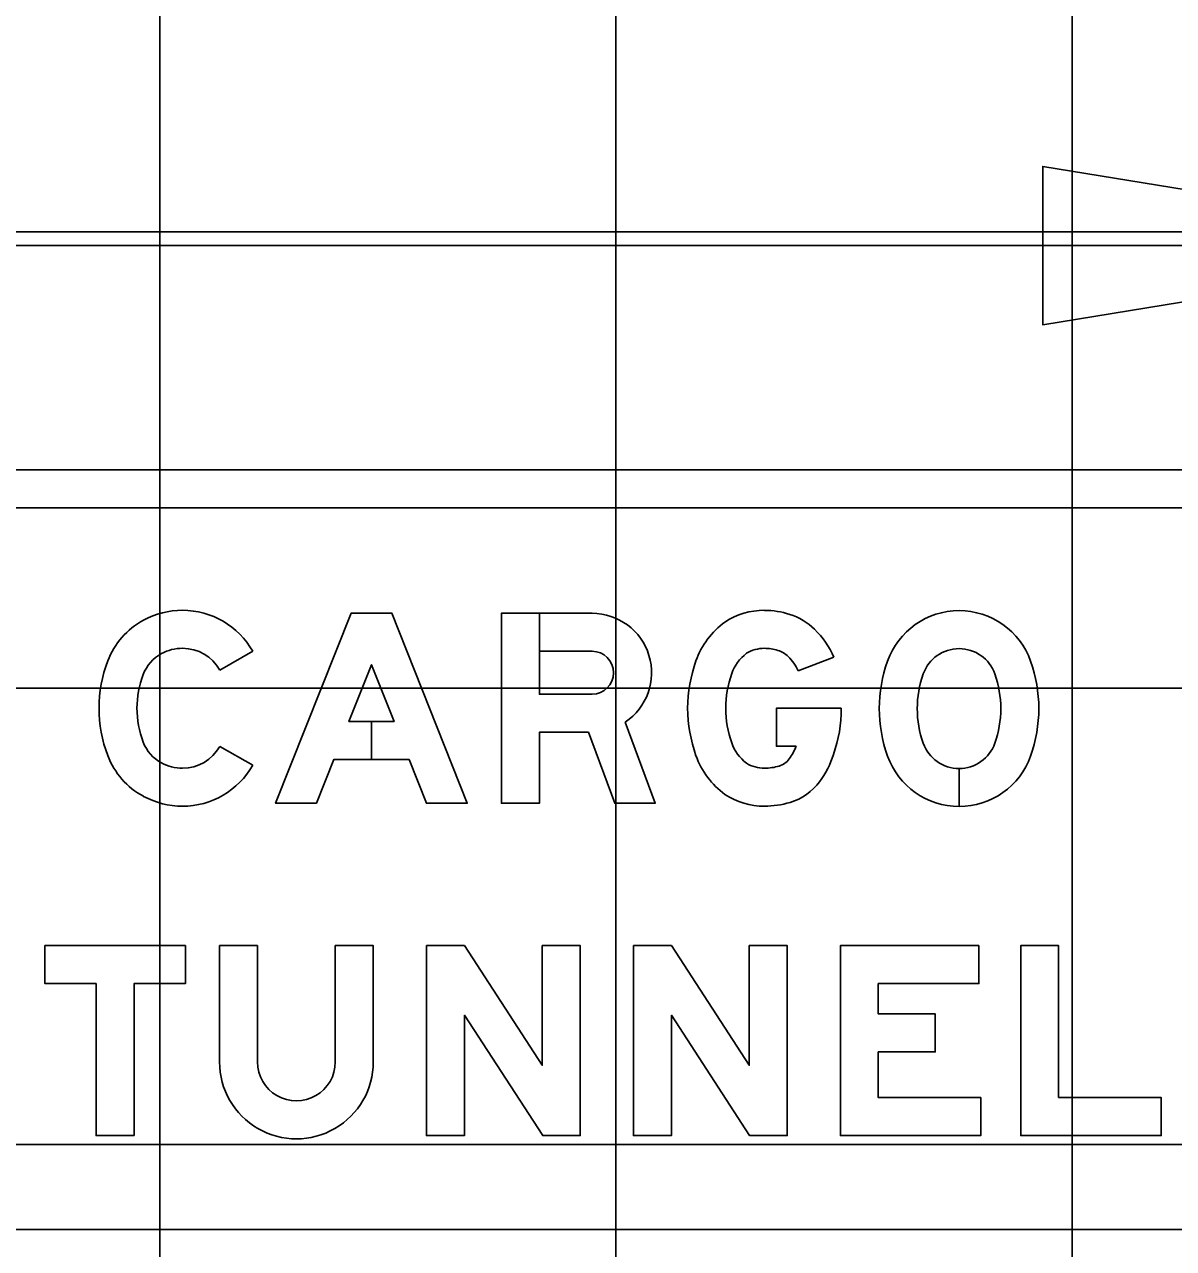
# Model space of a CAD drawing. Extents: x 1797809 to 2198143, y 249608 to 1237864.
# Drawn here: x 2195078.27 to 2195083.31, y 1237182.65 to 1237188.02 of the extents above; entities that cross this region are included whole.
import ezdxf

# ---------------------------------------------------------------- set-up
doc = ezdxf.new("R2010")
doc.units = 0
for name, color, linetype in [('GSBWFILL', 7, 'Continuous'), ('GSCOLORFILL', 7, 'Continuous'), ('GSDIMS', 7, 'Continuous'), ('GSOUTLINE', 7, 'Continuous'), ('GSSHT', 7, 'Continuous')]:
    doc.layers.add(name, color=color, linetype=linetype)

msp = doc.modelspace()

# ---------------------------------------------------------------- linework, layer by layer
at = {"layer": 'GSBWFILL'}
for p, q in [((2195082.365, 1237184.5872), (2195082.365, 1237184.7537)), ((2195082.365, 1237184.7537), (2195082.365, 1237184.5872))]:
    msp.add_line(p, q, dxfattribs=at)
for points in [[(2195079.7884, 1237184.9597), (2195079.7884, 1237184.7932), (2195079.6232, 1237184.7932), (2195079.5471, 1237184.6018), (2195079.368, 1237184.6018), (2195079.6988, 1237185.4343), (2195079.878, 1237185.4343), (2195080.2088, 1237184.6018), (2195080.0296, 1237184.6018), (2195079.9535, 1237184.7932), (2195079.7884, 1237184.7932), (2195079.7884, 1237184.9597), (2195079.8874, 1237184.9597), (2195079.7884, 1237185.2088), (2195079.6894, 1237184.9597)], [(2195078.7476, 1237183.1449), (2195078.5811, 1237183.1449), (2195078.5811, 1237183.8109), (2195078.3563, 1237183.8109), (2195078.3563, 1237183.9774), (2195078.9723, 1237183.9774), (2195078.9723, 1237183.8109), (2195078.7476, 1237183.8109)], [(2195080.0296, 1237183.9774), (2195080.1961, 1237183.9774), (2195080.5374, 1237183.453), (2195080.5374, 1237183.9774), (2195080.7039, 1237183.9774), (2195080.7039, 1237183.1449), (2195080.5393, 1237183.1449), (2195080.1961, 1237183.6722), (2195080.1961, 1237183.1449), (2195080.0296, 1237183.1449)], [(2195080.937, 1237183.9774), (2195081.1035, 1237183.9774), (2195081.4449, 1237183.453), (2195081.4449, 1237183.9774), (2195081.6114, 1237183.9774), (2195081.6114, 1237183.1449), (2195081.4467, 1237183.1449), (2195081.1035, 1237183.6722), (2195081.1035, 1237183.1449), (2195080.937, 1237183.1449)], [(2195082.4522, 1237183.9774), (2195082.4522, 1237183.8109), (2195082.011, 1237183.8109), (2195082.011, 1237183.6777), (2195082.2607, 1237183.6777), (2195082.2607, 1237183.5112), (2195082.011, 1237183.5112), (2195082.011, 1237183.3114), (2195082.4605, 1237183.3114), (2195082.4605, 1237183.1449), (2195081.8445, 1237183.1449), (2195081.8445, 1237183.9774)], [(2195082.8018, 1237183.3114), (2195083.2514, 1237183.3114), (2195083.2514, 1237183.1449), (2195082.6353, 1237183.1449), (2195082.6353, 1237183.9774), (2195082.8018, 1237183.9774)]]:
    msp.add_lwpolyline(points, close=True, dxfattribs=at)
for points in [[(2195080.9009, 1237184.9569), (2195081.033, 1237184.6018), (2195080.8553, 1237184.6018), (2195080.7396, 1237184.9129), (2195080.5251, 1237184.9129), (2195080.5251, 1237184.6018), (2195080.3586, 1237184.6018), (2195080.3586, 1237185.4343), (2195080.5251, 1237185.4343), (2195080.5251, 1237185.0794)], [(2195080.7559, 1237185.2678), (2195080.5252, 1237185.2678), (2195080.5252, 1237185.4343), (2195080.7559, 1237185.4343)], [(2195079.2681, 1237185.2677), (2195079.1232, 1237185.1856)], [(2195081.8158, 1237185.2414), (2195081.66, 1237185.182)], [(2195080.5251, 1237185.0794), (2195080.7559, 1237185.0794)], [(2195081.6506, 1237184.8515), (2195081.564, 1237184.8515), (2195081.564, 1237185.018), (2195081.8488, 1237185.018)], [(2195079.1232, 1237184.8504), (2195079.2681, 1237184.7684)], [(2195079.1222, 1237183.4675), (2195079.1222, 1237183.9774), (2195079.2887, 1237183.9774), (2195079.2887, 1237183.4675)], [(2195079.63, 1237183.4675), (2195079.63, 1237183.9774), (2195079.7965, 1237183.9774), (2195079.7965, 1237183.4675)]]:
    msp.add_lwpolyline(points, dxfattribs=at)
for centre, radius, start, end in [((2195078.9597, 1237185.0876), 0.3598, 90, 118.3757), ((2195078.9597, 1237185.0929), 0.3545, 29.5433, 90), ((2195080.7559, 1237185.1736), 0.2607, 303.7836, 90), ((2195081.5116, 1237185.1285), 0.3189, 89.9863, 122.9545), ((2195081.5117, 1237185.0895), 0.3578, 71.9486, 90), ((2195081.5348, 1237185.1606), 0.2831, 45.9845, 71.9486), ((2195082.365, 1237185.1129), 0.333, 19.6063, 160.3937), ((2195078.9509, 1237185.1038), 0.3413, 118.3757, 159.0883), ((2195081.5531, 1237185.104), 0.3627, 126.3444, 160.3591), ((2195081.4728, 1237185.0964), 0.3724, 22.9133, 45.9845), ((2195078.9597, 1237185.0876), 0.1933, 90, 118.3757), ((2195078.9597, 1237185.0929), 0.188, 29.5433, 90), ((2195081.5116, 1237185.1284), 0.1524, 89.9788, 121.1507), ((2195081.5117, 1237185.0895), 0.1913, 71.9486, 90), ((2195081.5348, 1237185.1606), 0.1166, 45.9845, 71.9486), ((2195082.365, 1237185.1129), 0.1665, 19.6063, 160.3937), ((2195079.1755, 1237185.018), 0.5818, 159.0883, 200.9117), ((2195078.9509, 1237185.1038), 0.1748, 118.3757, 159.0883), ((2195080.7559, 1237185.1736), 0.0942, 270, 90), ((2195081.8325, 1237185.0081), 0.6581, 160.6764, 179.1367), ((2195081.5531, 1237185.104), 0.1962, 127.8288, 160.3591), ((2195081.4728, 1237185.0964), 0.2059, 24.5803, 45.9845), ((2195082.6355, 1237185.0166), 0.6202, 160.3938, 199.6063), ((2195082.0945, 1237185.0166), 0.6202, 340.3938, 19.6063), ((2195079.1755, 1237185.018), 0.4153, 159.0883, 200.9117), ((2195081.7954, 1237185.0178), 0.4534, 160.4001, 179.9827), ((2195082.6355, 1237185.0166), 0.4537, 160.3937, 199.6063), ((2195082.0945, 1237185.0166), 0.4537, 340.3937, 19.6062), ((2195081.8325, 1237185.0279), 0.6581, 180.8633, 199.3236), ((2195081.7953, 1237185.0182), 0.4533, 180.0324, 199.615), ((2195081.2396, 1237185.018), 0.6092, 340.6055, 360), ((2195078.9509, 1237184.9322), 0.1748, 200.9117, 241.6243), ((2195078.9597, 1237184.9431), 0.188, 270, 330.4567), ((2195081.5529, 1237184.932), 0.196, 199.6557, 232.1859), ((2195081.4387, 1237184.9309), 0.2263, 323.2822, 339.4603), ((2195082.365, 1237184.9202), 0.1665, 199.6063, 270), ((2195082.365, 1237184.9202), 0.1665, 270.0143, 340.3938), ((2195078.9509, 1237184.9322), 0.3413, 200.9117, 241.6243), ((2195081.5531, 1237184.9321), 0.3627, 199.6409, 233.6556), ((2195081.5511, 1237184.8471), 0.0861, 286.838, 323.2822), ((2195081.4387, 1237184.9309), 0.3928, 323.2822, 342.9466), ((2195082.365, 1237184.9202), 0.333, 199.6063, 270), ((2195082.365, 1237184.9202), 0.333, 270.0072, 340.3937), ((2195078.9597, 1237184.9484), 0.1933, 241.6243, 270), ((2195078.9597, 1237184.9431), 0.3545, 270, 330.4567), ((2195081.5116, 1237184.9075), 0.1524, 238.8418, 270.0137), ((2195081.5116, 1237184.9776), 0.2224, 269.9949, 286.8329), ((2195081.5511, 1237184.8471), 0.2526, 286.838, 323.2822), ((2195078.9597, 1237184.9484), 0.3598, 241.6243, 270), ((2195081.5116, 1237184.9075), 0.3189, 237.0455, 270.0137), ((2195081.5117, 1237184.9775), 0.3888, 270, 286.838)]:
    msp.add_arc(centre, radius, start, end, dxfattribs=at)
for major_axis in [(0, 0.3372), (0, 0.1707)]:
    msp.add_ellipse((2195079.4593, 1237183.4675), major_axis=major_axis, ratio=0.999998, start_param=1.570796, end_param=4.712389, dxfattribs=at)
at = {"layer": 'GSCOLORFILL'}
for p, q in [((2195084.3608, 1237186.0628), (2195068.8763, 1237186.0628)), ((2195068.8763, 1237185.8963), (2195084.3608, 1237185.8963)), ((2195082.365, 1237184.5872), (2195082.365, 1237184.7537)), ((2195082.365, 1237184.7537), (2195082.365, 1237184.5872)), ((2195084.3608, 1237182.7328), (2195068.878, 1237182.7328))]:
    msp.add_line(p, q, dxfattribs=at)
for points in [[(2195079.7884, 1237184.9597), (2195079.7884, 1237184.7932), (2195079.6232, 1237184.7932), (2195079.5471, 1237184.6018), (2195079.368, 1237184.6018), (2195079.6988, 1237185.4343), (2195079.878, 1237185.4343), (2195080.2088, 1237184.6018), (2195080.0296, 1237184.6018), (2195079.9535, 1237184.7932), (2195079.7884, 1237184.7932), (2195079.7884, 1237184.9597), (2195079.8874, 1237184.9597), (2195079.7884, 1237185.2088), (2195079.6894, 1237184.9597)], [(2195078.7476, 1237183.1449), (2195078.5811, 1237183.1449), (2195078.5811, 1237183.8109), (2195078.3563, 1237183.8109), (2195078.3563, 1237183.9774), (2195078.9723, 1237183.9774), (2195078.9723, 1237183.8109), (2195078.7476, 1237183.8109)], [(2195080.0296, 1237183.9774), (2195080.1961, 1237183.9774), (2195080.5374, 1237183.453), (2195080.5374, 1237183.9774), (2195080.7039, 1237183.9774), (2195080.7039, 1237183.1449), (2195080.5393, 1237183.1449), (2195080.1961, 1237183.6722), (2195080.1961, 1237183.1449), (2195080.0296, 1237183.1449)], [(2195080.937, 1237183.9774), (2195081.1035, 1237183.9774), (2195081.4449, 1237183.453), (2195081.4449, 1237183.9774), (2195081.6114, 1237183.9774), (2195081.6114, 1237183.1449), (2195081.4467, 1237183.1449), (2195081.1035, 1237183.6722), (2195081.1035, 1237183.1449), (2195080.937, 1237183.1449)], [(2195082.4522, 1237183.9774), (2195082.4522, 1237183.8109), (2195082.011, 1237183.8109), (2195082.011, 1237183.6777), (2195082.2607, 1237183.6777), (2195082.2607, 1237183.5112), (2195082.011, 1237183.5112), (2195082.011, 1237183.3114), (2195082.4605, 1237183.3114), (2195082.4605, 1237183.1449), (2195081.8445, 1237183.1449), (2195081.8445, 1237183.9774)], [(2195082.8018, 1237183.3114), (2195083.2514, 1237183.3114), (2195083.2514, 1237183.1449), (2195082.6353, 1237183.1449), (2195082.6353, 1237183.9774), (2195082.8018, 1237183.9774)]]:
    msp.add_lwpolyline(points, close=True, dxfattribs=at)
for points in [[(2195080.9009, 1237184.9569), (2195081.033, 1237184.6018), (2195080.8553, 1237184.6018), (2195080.7396, 1237184.9129), (2195080.5251, 1237184.9129), (2195080.5251, 1237184.6018), (2195080.3586, 1237184.6018), (2195080.3586, 1237185.4343), (2195080.5251, 1237185.4343), (2195080.5251, 1237185.0794)], [(2195080.7559, 1237185.2678), (2195080.5252, 1237185.2678), (2195080.5252, 1237185.4343), (2195080.7559, 1237185.4343)], [(2195079.2681, 1237185.2677), (2195079.1232, 1237185.1856)], [(2195081.8158, 1237185.2414), (2195081.66, 1237185.182)], [(2195080.5251, 1237185.0794), (2195080.7559, 1237185.0794)], [(2195081.6506, 1237184.8515), (2195081.564, 1237184.8515), (2195081.564, 1237185.018), (2195081.8488, 1237185.018)], [(2195079.1232, 1237184.8504), (2195079.2681, 1237184.7684)], [(2195079.1222, 1237183.4675), (2195079.1222, 1237183.9774), (2195079.2887, 1237183.9774), (2195079.2887, 1237183.4675)], [(2195079.63, 1237183.4675), (2195079.63, 1237183.9774), (2195079.7965, 1237183.9774), (2195079.7965, 1237183.4675)]]:
    msp.add_lwpolyline(points, dxfattribs=at)
for centre, radius, start, end in [((2195078.9597, 1237185.0876), 0.3598, 90, 118.3757), ((2195078.9597, 1237185.0929), 0.3545, 29.5433, 90), ((2195080.7559, 1237185.1736), 0.2607, 303.7836, 90), ((2195081.5116, 1237185.1285), 0.3189, 89.9863, 122.9545), ((2195081.5117, 1237185.0895), 0.3578, 71.9486, 90), ((2195081.5348, 1237185.1606), 0.2831, 45.9845, 71.9486), ((2195082.365, 1237185.1129), 0.333, 19.6063, 160.3937), ((2195078.9509, 1237185.1038), 0.3413, 118.3757, 159.0883), ((2195081.5531, 1237185.104), 0.3627, 126.3444, 160.3591), ((2195081.4728, 1237185.0964), 0.3724, 22.9133, 45.9845), ((2195078.9597, 1237185.0876), 0.1933, 90, 118.3757), ((2195078.9597, 1237185.0929), 0.188, 29.5433, 90), ((2195081.5116, 1237185.1284), 0.1524, 89.9788, 121.1507), ((2195081.5117, 1237185.0895), 0.1913, 71.9486, 90), ((2195081.5348, 1237185.1606), 0.1166, 45.9845, 71.9486), ((2195082.365, 1237185.1129), 0.1665, 19.6063, 160.3937), ((2195079.1755, 1237185.018), 0.5818, 159.0883, 200.9117), ((2195078.9509, 1237185.1038), 0.1748, 118.3757, 159.0883), ((2195080.7559, 1237185.1736), 0.0942, 270, 90), ((2195081.8325, 1237185.0081), 0.6581, 160.6764, 179.1367), ((2195081.5531, 1237185.104), 0.1962, 127.8288, 160.3591), ((2195081.4728, 1237185.0964), 0.2059, 24.5803, 45.9845), ((2195082.6355, 1237185.0166), 0.6202, 160.3938, 199.6063), ((2195082.0945, 1237185.0166), 0.6202, 340.3938, 19.6063), ((2195079.1755, 1237185.018), 0.4153, 159.0883, 200.9117), ((2195081.7954, 1237185.0178), 0.4534, 160.4001, 179.9827), ((2195082.6355, 1237185.0166), 0.4537, 160.3937, 199.6063), ((2195082.0945, 1237185.0166), 0.4537, 340.3937, 19.6062), ((2195081.8325, 1237185.0279), 0.6581, 180.8633, 199.3236), ((2195081.7953, 1237185.0182), 0.4533, 180.0324, 199.615), ((2195081.2396, 1237185.018), 0.6092, 340.6055, 0), ((2195078.9509, 1237184.9322), 0.1748, 200.9117, 241.6243), ((2195078.9597, 1237184.9431), 0.188, 270, 330.4567), ((2195081.5529, 1237184.932), 0.196, 199.6557, 232.1859), ((2195081.4387, 1237184.9309), 0.2263, 323.2822, 339.4603), ((2195082.365, 1237184.9202), 0.1665, 199.6063, 270), ((2195082.365, 1237184.9202), 0.1665, 270.0143, 340.3938), ((2195078.9509, 1237184.9322), 0.3413, 200.9117, 241.6243), ((2195081.5531, 1237184.9321), 0.3627, 199.6409, 233.6556), ((2195081.5511, 1237184.8471), 0.0861, 286.838, 323.2822), ((2195081.4387, 1237184.9309), 0.3928, 323.2822, 342.9466), ((2195082.365, 1237184.9202), 0.333, 199.6063, 270), ((2195082.365, 1237184.9202), 0.333, 270.0072, 340.3937), ((2195078.9597, 1237184.9484), 0.1933, 241.6243, 270), ((2195078.9597, 1237184.9431), 0.3545, 270, 330.4567), ((2195081.5116, 1237184.9075), 0.1524, 238.8418, 270.0137), ((2195081.5116, 1237184.9776), 0.2224, 269.9949, 286.8329), ((2195081.5511, 1237184.8471), 0.2526, 286.838, 323.2822), ((2195078.9597, 1237184.9484), 0.3598, 241.6243, 270), ((2195081.5116, 1237184.9075), 0.3189, 237.0455, 270.0137), ((2195081.5117, 1237184.9775), 0.3888, 270, 286.838)]:
    msp.add_arc(centre, radius, start, end, dxfattribs=at)
for major_axis in [(0, 0.3372), (0, 0.1707)]:
    msp.add_ellipse((2195079.4593, 1237183.4675), major_axis=major_axis, ratio=0.999998, start_param=1.570796, end_param=4.712389, dxfattribs=at)
at = {"layer": 'GSDIMS'}
msp.add_line((2195068.3851, 1237187.0463), (2195084.8603, 1237187.0463), dxfattribs=at)
msp.add_lwpolyline([(2195084.8603, 1237187.0463), (2195082.7319, 1237186.6992), (2195082.7319, 1237187.3935)], close=True, dxfattribs=at)
at = {"layer": 'GSOUTLINE'}
for points in [[(2195079.9535, 1237184.7932), (2195079.6232, 1237184.7932), (2195079.5471, 1237184.6018), (2195079.368, 1237184.6018), (2195079.6988, 1237185.4343), (2195079.878, 1237185.4343), (2195080.2088, 1237184.6018), (2195080.0296, 1237184.6018)], [(2195079.6894, 1237184.9597), (2195079.8874, 1237184.9597), (2195079.7884, 1237185.2088)], [(2195078.7476, 1237183.1449), (2195078.5811, 1237183.1449), (2195078.5811, 1237183.8109), (2195078.3563, 1237183.8109), (2195078.3563, 1237183.9774), (2195078.9723, 1237183.9774), (2195078.9723, 1237183.8109), (2195078.7476, 1237183.8109)], [(2195080.0296, 1237183.9774), (2195080.1961, 1237183.9774), (2195080.5374, 1237183.453), (2195080.5374, 1237183.9774), (2195080.7039, 1237183.9774), (2195080.7039, 1237183.1449), (2195080.5393, 1237183.1449), (2195080.1961, 1237183.6722), (2195080.1961, 1237183.1449), (2195080.0296, 1237183.1449)], [(2195080.937, 1237183.9774), (2195081.1035, 1237183.9774), (2195081.4449, 1237183.453), (2195081.4449, 1237183.9774), (2195081.6114, 1237183.9774), (2195081.6114, 1237183.1449), (2195081.4467, 1237183.1449), (2195081.1035, 1237183.6722), (2195081.1035, 1237183.1449), (2195080.937, 1237183.1449)], [(2195082.4522, 1237183.9774), (2195082.4522, 1237183.8109), (2195082.011, 1237183.8109), (2195082.011, 1237183.6777), (2195082.2607, 1237183.6777), (2195082.2607, 1237183.5112), (2195082.011, 1237183.5112), (2195082.011, 1237183.3114), (2195082.4605, 1237183.3114), (2195082.4605, 1237183.1449), (2195081.8445, 1237183.1449), (2195081.8445, 1237183.9774)], [(2195082.8018, 1237183.3114), (2195083.2514, 1237183.3114), (2195083.2514, 1237183.1449), (2195082.6353, 1237183.1449), (2195082.6353, 1237183.9774), (2195082.8018, 1237183.9774)]]:
    msp.add_lwpolyline(points, close=True, dxfattribs=at)
for points in [[(2195080.9009, 1237184.9569), (2195081.033, 1237184.6018), (2195080.8553, 1237184.6018), (2195080.7396, 1237184.9129), (2195080.5251, 1237184.9129), (2195080.5251, 1237184.6018), (2195080.3586, 1237184.6018), (2195080.3586, 1237185.4343), (2195080.7559, 1237185.4343)], [(2195079.2681, 1237185.2677), (2195079.1232, 1237185.1856)], [(2195080.7559, 1237185.0794), (2195080.5251, 1237185.0794), (2195080.5251, 1237185.2678), (2195080.7559, 1237185.2678)], [(2195081.8158, 1237185.2414), (2195081.66, 1237185.182)], [(2195081.6506, 1237184.8515), (2195081.564, 1237184.8515), (2195081.564, 1237185.018), (2195081.8488, 1237185.018)], [(2195079.1232, 1237184.8504), (2195079.2681, 1237184.7684)], [(2195079.1222, 1237183.4675), (2195079.1222, 1237183.9774), (2195079.2887, 1237183.9774), (2195079.2887, 1237183.4675)], [(2195079.63, 1237183.4675), (2195079.63, 1237183.9774), (2195079.7965, 1237183.9774), (2195079.7965, 1237183.4675)]]:
    msp.add_lwpolyline(points, dxfattribs=at)
for centre, radius, start, end in [((2195078.9597, 1237185.0876), 0.3598, 90, 118.3757), ((2195078.9597, 1237185.0929), 0.3545, 29.5433, 90), ((2195080.7559, 1237185.1736), 0.2607, 303.7836, 90), ((2195081.5116, 1237185.1285), 0.3189, 89.9863, 122.9545), ((2195081.5117, 1237185.0895), 0.3578, 71.9486, 90), ((2195081.5348, 1237185.1606), 0.2831, 45.9845, 71.9486), ((2195082.365, 1237185.1129), 0.333, 19.6063, 160.3937), ((2195078.9509, 1237185.1038), 0.3413, 118.3757, 159.0883), ((2195081.5531, 1237185.104), 0.3627, 126.3444, 160.3591), ((2195081.4728, 1237185.0964), 0.3724, 22.9133, 45.9845), ((2195078.9597, 1237185.0876), 0.1933, 90, 118.3757), ((2195078.9597, 1237185.0929), 0.188, 29.5433, 90), ((2195081.5116, 1237185.1284), 0.1524, 89.9788, 121.1507), ((2195081.5117, 1237185.0895), 0.1913, 71.9486, 90), ((2195081.5348, 1237185.1606), 0.1166, 45.9845, 71.9486), ((2195082.365, 1237185.1129), 0.1665, 19.6063, 160.3937), ((2195079.1755, 1237185.018), 0.5818, 159.0883, 200.9117), ((2195078.9509, 1237185.1038), 0.1748, 118.3757, 159.0883), ((2195080.7559, 1237185.1736), 0.0942, 270, 90), ((2195081.8325, 1237185.0081), 0.6581, 160.6764, 179.1367), ((2195081.5531, 1237185.104), 0.1962, 127.8288, 160.3591), ((2195081.4728, 1237185.0964), 0.2059, 24.5803, 45.9845), ((2195082.6355, 1237185.0166), 0.6202, 160.3937, 199.6063), ((2195082.0945, 1237185.0166), 0.6202, 340.3937, 19.6062), ((2195079.1755, 1237185.018), 0.4153, 159.0883, 200.9117), ((2195081.7954, 1237185.0178), 0.4534, 160.4001, 179.9827), ((2195082.6355, 1237185.0166), 0.4537, 160.3937, 199.6063), ((2195082.0945, 1237185.0166), 0.4537, 340.3937, 19.6062), ((2195081.8325, 1237185.0279), 0.6581, 180.8633, 199.3236), ((2195081.7953, 1237185.0182), 0.4533, 180.0324, 199.615), ((2195081.2396, 1237185.018), 0.6092, 340.6055, 360), ((2195078.9509, 1237184.9322), 0.1748, 200.9117, 241.6243), ((2195078.9597, 1237184.9431), 0.188, 270, 330.4567), ((2195081.5529, 1237184.932), 0.196, 199.6557, 232.1859), ((2195081.4387, 1237184.9309), 0.2263, 323.2822, 339.4603), ((2195082.365, 1237184.9202), 0.1665, 199.6063, 340.3938), ((2195078.9509, 1237184.9322), 0.3413, 200.9117, 241.6243), ((2195081.5531, 1237184.9321), 0.3627, 199.6409, 233.6556), ((2195081.5511, 1237184.8471), 0.0861, 286.838, 323.2822), ((2195081.4387, 1237184.9309), 0.3928, 323.2822, 342.9466), ((2195082.365, 1237184.9202), 0.333, 199.6063, 340.3938), ((2195078.9597, 1237184.9484), 0.1933, 241.6243, 270), ((2195078.9597, 1237184.9431), 0.3545, 270, 330.4567), ((2195081.5116, 1237184.9075), 0.1524, 238.8418, 270.0137), ((2195081.5116, 1237184.9776), 0.2224, 269.9949, 286.8329), ((2195081.5511, 1237184.8471), 0.2526, 286.838, 323.2822), ((2195078.9597, 1237184.9484), 0.3598, 241.6243, 270), ((2195081.5116, 1237184.9075), 0.3189, 237.0455, 270.0137), ((2195081.5117, 1237184.9775), 0.3888, 270, 286.838)]:
    msp.add_arc(centre, radius, start, end, dxfattribs=at)
for major_axis in [(0, 0.3372), (0, 0.1707)]:
    msp.add_ellipse((2195079.4593, 1237183.4675), major_axis=major_axis, ratio=0.999998, start_param=1.570796, end_param=4.712389, dxfattribs=at)
at = {"layer": 'GSSHT'}
for p, q in [((2195078.8603, 1237163.1062), (2195078.8603, 1237223.1062)), ((2195080.8603, 1237163.1062), (2195080.8603, 1237223.1062)), ((2195082.8603, 1237163.1062), (2195082.8603, 1237223.1062)), ((2195042.8603, 1237187.1062), (2195172.8603, 1237187.1062)), ((2195042.8603, 1237185.1062), (2195172.8603, 1237185.1062)), ((2195042.8603, 1237183.1062), (2195172.8603, 1237183.1062))]:
    msp.add_line(p, q, dxfattribs=at)

doc.saveas('drawing.dxf')
